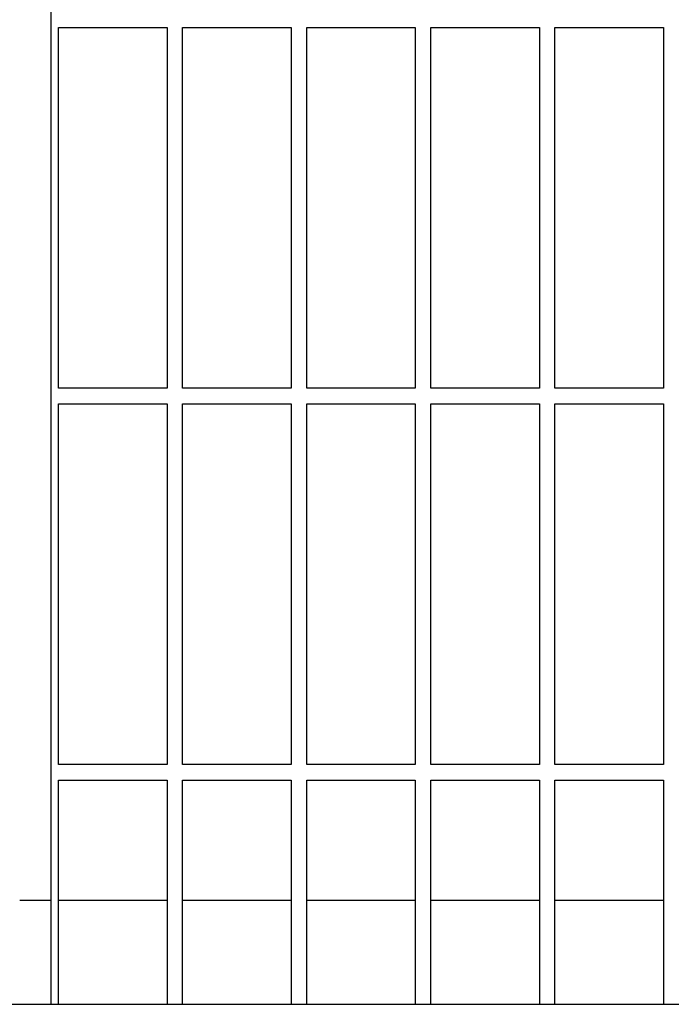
# Model space of a CAD drawing. Header units: inches. Extents: x 5 to 1128, y -85 to 748.
# Tile 671 of 689: x 773.36 to 778.61, y 607.27 to 615.2. Entities that reach past the tile are written whole.
import ezdxf

# ---------------------------------------------------------------- set-up
doc = ezdxf.new("R2010")
doc.units = ezdxf.units.IN
doc.header["$LTSCALE"] = 32
doc.header["$MEASUREMENT"] = 0
doc.layers.add('Visible (ANSI)', color=7, linetype='Continuous', lineweight=30)

msp = doc.modelspace()

# ---------------------------------------------------------------- linework, layer by layer
at = {"layer": 'Visible (ANSI)'}
for p, q in [((773.61063, 615.38728), (773.61063, 607.27228)), ((773.67313, 612.23478), (773.67313, 615.14103)), ((773.67313, 615.14103), (774.54813, 615.14103)), ((774.54813, 615.14103), (774.54813, 612.23478)), ((774.67313, 612.23478), (774.67313, 615.14103)), ((774.67313, 615.14103), (775.54813, 615.14103)), ((775.54813, 615.14103), (775.54813, 612.23478)), ((775.67313, 612.23478), (775.67313, 615.14103)), ((775.67313, 615.14103), (776.54813, 615.14103)), ((776.54813, 615.14103), (776.54813, 612.23478)), ((776.67313, 612.23478), (776.67313, 615.14103)), ((776.67313, 615.14103), (777.54813, 615.14103)), ((777.54813, 615.14103), (777.54813, 612.23478)), ((777.67313, 612.23478), (777.67313, 615.14103)), ((777.67313, 615.14103), (778.54813, 615.14103)), ((778.54813, 615.14103), (778.54813, 612.23478)), ((774.54813, 612.23478), (773.67313, 612.23478)), ((775.54813, 612.23478), (774.67313, 612.23478)), ((776.54813, 612.23478), (775.67313, 612.23478)), ((777.54813, 612.23478), (776.67313, 612.23478)), ((778.54813, 612.23478), (777.67313, 612.23478)), ((773.67313, 609.20353), (773.67313, 612.10978)), ((773.67313, 612.10978), (774.54813, 612.10978)), ((774.54813, 612.10978), (774.54813, 609.20353)), ((774.67313, 609.20353), (774.67313, 612.10978)), ((774.67313, 612.10978), (775.54813, 612.10978)), ((775.54813, 612.10978), (775.54813, 609.20353)), ((775.67313, 609.20353), (775.67313, 612.10978)), ((775.67313, 612.10978), (776.54813, 612.10978)), ((776.54813, 612.10978), (776.54813, 609.20353)), ((776.67313, 609.20353), (776.67313, 612.10978)), ((776.67313, 612.10978), (777.54813, 612.10978)), ((777.54813, 612.10978), (777.54813, 609.20353)), ((777.67313, 609.20353), (777.67313, 612.10978)), ((777.67313, 612.10978), (778.54813, 612.10978)), ((778.54813, 612.10978), (778.54813, 609.20353)), ((774.54813, 609.20353), (773.67313, 609.20353)), ((775.54813, 609.20353), (774.67313, 609.20353)), ((776.54813, 609.20353), (775.67313, 609.20353)), ((777.54813, 609.20353), (776.67313, 609.20353)), ((778.54813, 609.20353), (777.67313, 609.20353)), ((773.67313, 607.27228), (773.67313, 609.07853)), ((773.67313, 609.07853), (774.54813, 609.07853)), ((774.54813, 609.07853), (774.54813, 607.27228)), ((774.67313, 607.27228), (774.67313, 609.07853)), ((774.67313, 609.07853), (775.54813, 609.07853)), ((775.54813, 609.07853), (775.54813, 607.27228)), ((775.67313, 607.27228), (775.67313, 609.07853)), ((775.67313, 609.07853), (776.54813, 609.07853)), ((776.54813, 609.07853), (776.54813, 607.27228)), ((776.67313, 607.27228), (776.67313, 609.07853)), ((776.67313, 609.07853), (777.54813, 609.07853)), ((777.54813, 609.07853), (777.54813, 607.27228)), ((777.67313, 607.27228), (777.67313, 609.07853)), ((777.67313, 609.07853), (778.54813, 609.07853)), ((778.54813, 609.07853), (778.54813, 607.27228)), ((773.61063, 608.10978), (773.36063, 608.10978)), ((774.54813, 608.10978), (773.67313, 608.10978)), ((775.54813, 608.10978), (774.67313, 608.10978)), ((776.54813, 608.10978), (775.67313, 608.10978)), ((777.54813, 608.10978), (776.67313, 608.10978)), ((778.54813, 608.10978), (777.67313, 608.10978)), ((771.99048, 607.27228), (784.79048, 607.27228))]:
    msp.add_line(p, q, dxfattribs=at)

doc.saveas('drawing.dxf')
